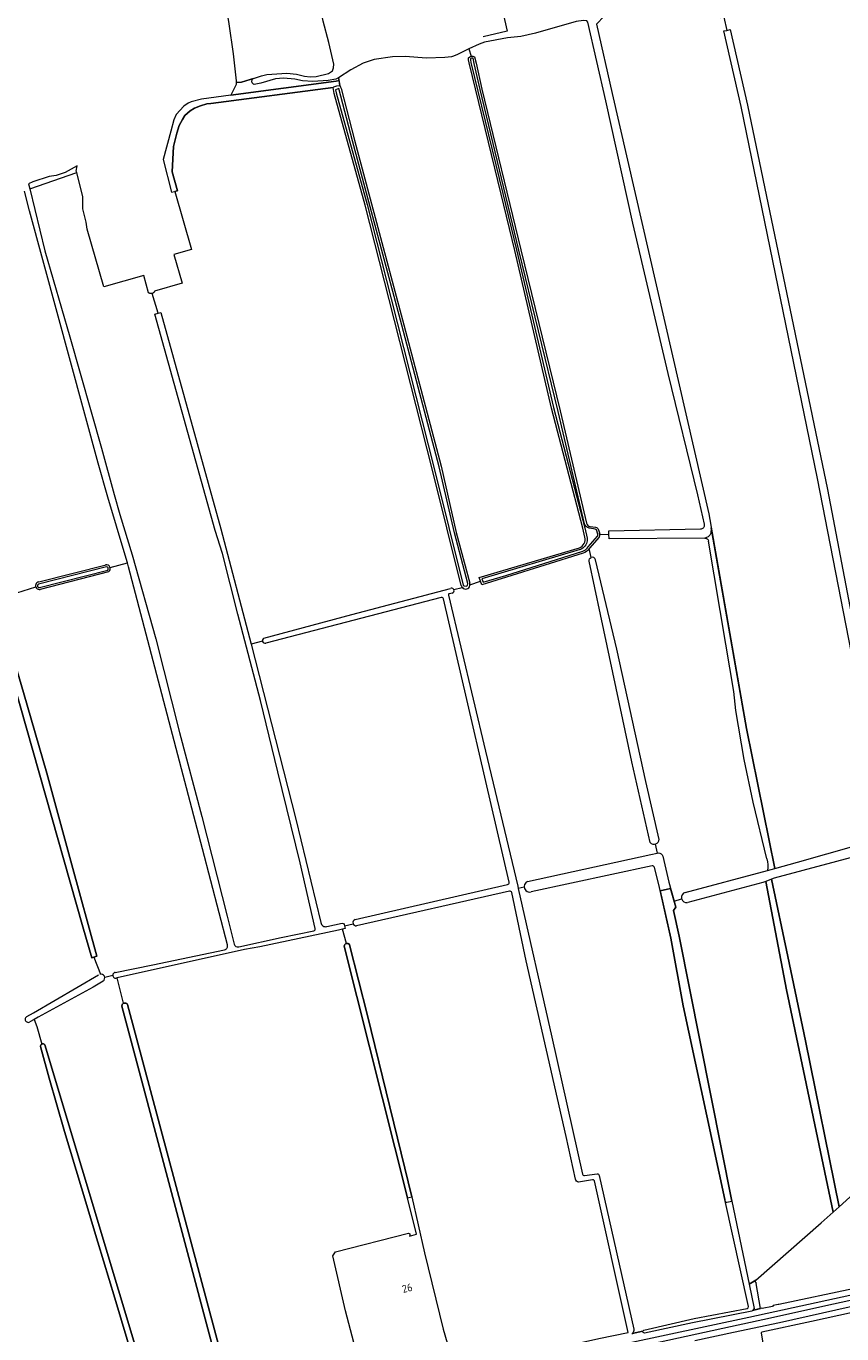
# Model space of a CAD drawing. Header units: metres. Extents: x 209813 to 223847, y 571801 to 587119.
# Tile 485 of 656: x 216024 to 216449, y 581128 to 581809. Entities that reach past the tile are written whole.
import ezdxf
from ezdxf.enums import TextEntityAlignment as Align

# ---------------------------------------------------------------- set-up
doc = ezdxf.new("R2010")
doc.units = ezdxf.units.M
for name, color, linetype, lineweight in [('B-RO-GK-BESCHOEIING-G', 8, 'GK-BESCHOEIING', 0), ('B-RO-GR-BOUWLAND-GV', 8, 'Continuous', 0), ('B-RO-GR-GRAS-GV', 8, 'Continuous', 0), ('B-RO-KW-KUNSTWERK_STUW-G', 8, 'Continuous', 0), ('B-RO-OG-BEBOUWING-T18', 8, 'Continuous', 0), ('B-RO-OG-TERREIN_CULTUURSCHEIDING-GV', 8, 'Continuous', 0), ('B-RO-OG-WATER_GREPPEL-GV', 8, 'Continuous', 0), ('B-RO-OG-WEG-GV', 8, 'Continuous', 0), ('B-RO-VH-ONVERHARD-GV', 8, 'Continuous', 0)]:
    doc.layers.add(name, color=color, linetype=linetype, lineweight=lineweight)
doc.styles.add('NLCS-ISO-M200-T18', font='txt', dxfattribs={"height": 0.36})
doc.linetypes.add('GK-BESCHOEIING', pattern='A,30,-5,[1,NLCS.shx,S=1,R=0,X=0,Y=0],-5', length=40)

msp = doc.modelspace()

# ---------------------------------------------------------------- linework, layer by layer
at = {"layer": 'B-RO-GK-BESCHOEIING-G', "flags": 128}
msp.add_lwpolyline([(216266.396, 581841.404), (216267.859, 581835.124), (216274.404, 581805.939), (216262.011, 581803.035)], dxfattribs=at)
at = {"layer": 'B-RO-GR-BOUWLAND-GV', "flags": 128}
for points in [[(216387.241, 581813.273), (216385.64, 581812.944), (216376.75, 581813.854), (216374.015, 581826.305), (216353.3, 581820.273), (216324.871, 581813.766), (216320.916, 581809.637), (216329.155, 581773.598), (216379.397, 581554.964), (216399.078, 581443.387), (216413.767, 581370.557), (216425.624, 581373.728), (216456.183, 581382.508), (216463.093, 581384.051), (216474.75, 581387.303)], [(216502.759, 581587.115), (216495.629, 581623.672), (216471.216, 581746.567), (216455.202, 581827.034), (216446.084, 581825.361), (216387.241, 581813.273), (216388.734, 581806.448), (216390.501, 581806.811), (216399.508, 581767.613), (216441.177, 581567.605), (216466.092, 581437.706), (216468.891, 581422.461), (216473.277, 581399.701)], [(216469.982, 581399.202), (216435.947, 581573.398), (216396.215, 581766.918), (216387.204, 581806.134), (216388.734, 581806.448)]]:
    msp.add_lwpolyline(points, dxfattribs=at)
at = {"layer": 'B-RO-GR-GRAS-GV', "flags": 128}
for points in [[(216176.493, 581822.141), (216171.259, 581846.453), (216125.461, 581835.216), (216129.514, 581809.786), (216131.876, 581794.26), (216133.397, 581780.173), (216133.401, 581779.358), (216136.174, 581779.521), (216142.954, 581781.612), (216146.646, 581782.778), (216149.378, 581783.409), (216159.741, 581784.204), (216164.836, 581783.668), (216168.951, 581782.602), (216171.946, 581782.251), (216175.029, 581782.384), (216181.465, 581784.009), (216183.574, 581785.41), (216184.126, 581786.883), (216184.145, 581788.87), (216181.694, 581800.165), (216178.733, 581811.213)], [(216050.363, 581732.491), (216050.184, 581733.137), (216050.552, 581735.997), (216044.452, 581732.547), (216039.711, 581730.988), (216035.997, 581730.39), (216027.51, 581727.736), (216025.275, 581726.669), (216025.937, 581723.971)]]:
    msp.add_lwpolyline(points, close=True, dxfattribs=at)
for points in [[(216316.481, 581810.757), (216315.865, 581811.447), (216314.198, 581811.515), (216310.419, 581811.013), (216289.124, 581804.936), (216281.645, 581803.24), (216274.7, 581802.544), (216262.713, 581800.22), (216259.805, 581799.274), (216254.465, 581796.833), (216255.681, 581792.968), (216256.589, 581793.049), (216257.502, 581792.731), (216258.256, 581789.437), (216261.337, 581775.831), (216281.515, 581692.285), (216301.987, 581608.485), (216315.742, 581550.072)], [(216377.093, 581549.527), (216373.696, 581564.92), (216358.295, 581627.974), (216339.855, 581706.176), (216325.863, 581769.716), (216316.481, 581810.757)], [(216254.465, 581796.833), (216248.573, 581793.842), (216246.469, 581793.009), (216245.437, 581792.691), (216241.945, 581792.255), (216232.42, 581792.056), (216221.287, 581792.798), (216214.725, 581792.692), (216205.306, 581791.21), (216199.485, 581789.305), (216193.079, 581785.942), (216186.716, 581781.709), (216187.338, 581777.839), (216187.774, 581776.946), (216187.986, 581776.153), (216194.984, 581749.257), (216220.582, 581653.359), (216240.119, 581579.697), (216247.978, 581545.259), (216254.938, 581518.951)], [(216314.924, 581542.854), (216313.906, 581547.456), (216297.593, 581609.984), (216278.401, 581692.03), (216271.293, 581721.275), (216254.645, 581789.516), (216254.288, 581791.064), (216254.407, 581792.175)], [(216254.407, 581792.175), (216254.953, 581792.612), (216255.681, 581792.968)], [(216213.021, 581666.476), (216200.612, 581715.553), (216184.419, 581773.666), (216183.811, 581776.743), (216120.122, 581768.474), (216118.11, 581768.182), (216114.814, 581767.272), (216111.631, 581765.945), (216109.433, 581764.656), (216106.705, 581762.077), (216105.373, 581760.097), (216103.787, 581756.96), (216102.427, 581753.045), (216100.748, 581746.017), (216100.051, 581732.838), (216102.802, 581723.052), (216101.53, 581722.695), (216110.2, 581692.448), (216100.949, 581689.807), (216105.229, 581674.876), (216090.945, 581670.782), (216090.862, 581670.597), (216090.761, 581670.421), (216090.642, 581670.257), (216090.507, 581670.106), (216090.357, 581669.969), (216090.194, 581669.849), (216090.02, 581669.746), (216089.835, 581669.662), (216089.643, 581669.597)], [(216174.56, 581339.368), (216166.668, 581373.493), (216155.001, 581420.86), (216146.039, 581457.805), (216134.265, 581502.784), (216126.328, 581534.402), (216122.381, 581546.394), (216090.977, 581658.846), (216092.83, 581659.361), (216089.643, 581669.597), (216089.445, 581669.552), (216089.244, 581669.528), (216089.041, 581669.525), (216088.84, 581669.542), (216088.64, 581669.58), (216088.446, 581669.639), (216088.259, 581669.717), (216088.081, 581669.814), (216087.811, 581670), (216085.253, 581678.926), (216064.499, 581672.977), (216055.906, 581702.955), (216055.384, 581706.751), (216053.494, 581713.652), (216053.651, 581719.914), (216050.363, 581732.491)], [(216025.937, 581723.971), (216033.823, 581691.842), (216046.882, 581646.99), (216063.366, 581589.178), (216069.915, 581564.989), (216072.772, 581554.684), (216079.18, 581533.729), (216091.563, 581489.915), (216103.858, 581441.164), (216115.548, 581397.609), (216128.71, 581345.655), (216132.393, 581331.132)], [(216076.836, 581529.463), (216075.675, 581533.498), (216066.533, 581563.71), (216061.617, 581581.351), (216025.889, 581712.633), (216023.222, 581722.751)], [(216250.574, 581517.657), (216235.67, 581577.705), (216213.021, 581666.476)], [(216092.83, 581659.361), (216094.094, 581659.713), (216125.402, 581547.219), (216141.246, 581487.239)], [(216317.698, 581548.425), (216320.403, 581548.058)], [(216321.91, 581546.988), (216322.635, 581544.699)], [(216322.7, 581544.311), (216327.414, 581544.358), (216327.321, 581546.178), (216375.178, 581547.096)], [(216322.259, 581542.766), (216317.305, 581537.112), (216317.183, 581536.913)], [(216377.27, 581542.385), (216327.538, 581541.92), (216327.414, 581544.358)], [(216409.592, 581375.466), (216402.503, 581405.018), (216397.859, 581427.134), (216393.487, 581452.607), (216392.435, 581462.562), (216388.34, 581487.104), (216379.261, 581540.719)], [(216255.084, 581518.016), (216260.616, 581519.881), (216259.899, 581521.898), (216312.052, 581537.333)], [(216313.963, 581534.441), (216274.138, 581521.985), (216261.245, 581518.11), (216260.616, 581519.881)], [(216318.182, 581532.268), (216317.183, 581536.913)], [(216030.649, 581519.544), (216065.664, 581528.481)], [(216067.777, 581527.022), (216076.836, 581529.463)], [(216128.891, 581330.747), (216115.802, 581380.819), (216077.367, 581527.493), (216076.836, 581529.463)], [(216348.895, 581384.111), (216339.43, 581425.916), (216323.026, 581502.645), (216317.126, 581530.335)], [(216066.876, 581524.793), (216031.389, 581515.657)], [(216015.938, 581512.814), (216029.041, 581517.014)], [(216147.826, 581490.24), (216193.601, 581502.696), (216244.926, 581516.209)], [(216243.856, 581512.692), (216263.23, 581431.604), (216279.938, 581361.33), (216280.189, 581360.178)], [(216245.851, 581513.779), (216244.378, 581513.382)], [(216246.706, 581515.538), (216251.086, 581516.637)], [(216240.143, 581511.473), (216148.778, 581487.714)], [(216275.416, 581363.331), (216241.37, 581510.723)], [(216059.328, 581324.396), (216058.229, 581324.024), (216053.573, 581340.153), (216008.008, 581500.416)], [(216011.175, 581501.268), (216022.709, 581462.009), (216034.77, 581420.128), (216047.829, 581372.462), (216060.908, 581324.931), (216059.328, 581324.396)], [(216147.066, 581488.749), (216141.246, 581487.239), (216164.524, 581396.164), (216177.474, 581342.418)], [(216285.008, 581363.691), (216349.305, 581377.732), (216352.475, 581378.443)], [(216351.495, 581383.169), (216352.475, 581378.443), (216353.228, 581378.612)], [(216355.559, 581376.965), (216358.643, 581363.483), (216361.336, 581353.483), (216365.287, 581354.78)], [(216479.717, 581304.707), (216467.223, 581363.31), (216466.082, 581367.868), (216466.046, 581378.502), (216465.764, 581378.752), (216460.736, 581378.188), (216413.442, 581365.404), (216412.078, 581364.897), (216420.563, 581324.811), (216429.791, 581280.928), (216447.235, 581194.597), (216467.947, 581213.29), (216488.471, 581230.423), (216497.152, 581233.315)], [(216349.897, 581371.831), (216286.921, 581358.3)], [(216339.477, 581128.656), (216345.103, 581129.931), (216345.542, 581130.348), (216371.84, 581136.461), (216399.369, 581141.645), (216399.898, 581141.971), (216400.09, 581142.618), (216387.701, 581198.312), (216366.138, 581299.118), (216359.599, 581334.293), (216353.436, 581362.134), (216351.086, 581371.059)], [(216367.122, 581358.082), (216409.986, 581369.546)], [(216403.823, 581156.326), (216437.885, 581186.159), (216444.16, 581191.822), (216419.843, 581307.445), (216409.146, 581363.806), (216407.551, 581363.213), (216368.497, 581352.875)], [(216195.25, 581343.966), (216274.665, 581362.131)], [(216275.625, 581358.743), (216196.016, 581340.655)], [(216310.049, 581208.926), (216305.16, 581231.183), (216300.641, 581250.855), (216284.405, 581322.417), (216276.825, 581357.975)], [(216283.357, 581360.815), (216280.189, 581360.178), (216297.675, 581282.796), (216313.663, 581211.558)], [(216361.336, 581353.483), (216362.253, 581350.376), (216360.989, 581348.741), (216363.973, 581335.261), (216391.484, 581197.481), (216400.382, 581154.398), (216403.823, 581156.326)], [(216199.774, 581104.207), (216190.38, 581140.494), (216183.664, 581169.106), (216185.131, 581171.045), (216223.028, 581180.856), (216223.704, 581180.54), (216223.827, 581179.995), (216223.542, 581179.299), (216227.203, 581180.233), (216222.62, 581199.227), (216189.663, 581330.055), (216189.766, 581330.579), (216189.963, 581330.965), (216190.266, 581331.274), (216190.514, 581331.422), (216190.787, 581331.518), (216188.72, 581338.915), (216186.581, 581338.357), (216145.621, 581329.755), (216137.764, 581328.367), (216071.502, 581313.578)], [(216134.754, 581329.717), (216156.887, 581334.642), (216173.79, 581338.164)], [(216180.504, 581340.331), (216188.607, 581342.057)], [(216189.852, 581340.675), (216190.203, 581339.302), (216188.72, 581338.915)], [(216189.657, 581341.436), (216189.852, 581340.675)], [(216189.852, 581340.675), (216194.299, 581341.748)], [(216190.787, 581331.518), (216191.218, 581331.554), (216191.64, 581331.46), (216192.015, 581331.243), (216192.356, 581330.891), (216201.774, 581294.098), (216219.344, 581222.385), (216224.912, 581199.733), (216231.445, 581170.678), (216241.226, 581130.855), (216246.128, 581113.723), (216246.988, 581110.151), (216251.932, 581110.457)], [(216059.328, 581324.396), (216062.685, 581315.618)], [(216070.444, 581316.453), (216090.063, 581320.353), (216127.372, 581328.284)], [(216024.388, 581293.507), (216027.936, 581295.453), (216061.644, 581315.183)], [(216064.132, 581311.89), (216058.922, 581308.723), (216030.235, 581293.262), (216028.149, 581292.014), (216029.643, 581288.296), (216032.184, 581279.182), (216032.412, 581279.27), (216032.652, 581279.311), (216032.895, 581279.305), (216033.133, 581279.252), (216033.458, 581279.087), (216033.85, 581278.73), (216091.564, 581086.477), (216091.445, 581086.079), (216091.384, 581085.932), (216091.219, 581085.661), (216091.117, 581085.539), (216090.878, 581085.33), (216090.602, 581085.173)], [(216064.955, 581313.965), (216069.178, 581314.958)], [(216127.651, 581097.282), (216073.815, 581298.87), (216073.913, 581299.34), (216073.961, 581299.493), (216074.103, 581299.781), (216074.299, 581300.034), (216074.415, 581300.145), (216074.542, 581300.244), (216074.822, 581300.401), (216071.502, 581313.578), (216070.974, 581313.46)], [(216074.822, 581300.401), (216074.972, 581300.457), (216075.286, 581300.524), (216075.607, 581300.526), (216075.922, 581300.465), (216076.073, 581300.411), (216076.355, 581300.259), (216076.602, 581300.053), (216076.791, 581299.839), (216130.856, 581098.098)], [(216028.149, 581292.014), (216026.057, 581290.763)], [(216080.193, 581113.88), (216070.168, 581147.014), (216061.32, 581176.116), (216052.943, 581204.385), (216044.012, 581233.633), (216036.089, 581261.484), (216031.459, 581277.912), (216031.532, 581278.343), (216031.663, 581278.683), (216031.887, 581278.971), (216032.184, 581279.182)], [(216251.932, 581110.457), (216252.781, 581110.764), (216267.665, 581113.897), (216322.258, 581126.009), (216337.451, 581129.127), (216319.914, 581208.078)], [(216318.803, 581208.664), (216311.666, 581207.392)], [(216314.775, 581210.787), (216321.288, 581211.683)], [(216322.4, 581210.912), (216340.378, 581130.924)], [(216540.964, 581031.922), (216519.88, 581150.24), (216518.717, 581154.081), (216518.391, 581154.333), (216517.043, 581154.155), (216505.311, 581151.092), (216492.686, 581148.465), (216469.635, 581142.857), (216461.401, 581141.117), (216432.886, 581134.823), (216406.938, 581129.334), (216406.741, 581128.939), (216408.604, 581117.023)]]:
    msp.add_lwpolyline(points, dxfattribs=at)
at = {"layer": 'B-RO-GR-GRAS-GV'}
for points in [[(216315.742, 581550.072, 0.2813), (216317.698, 581548.425)], [(216320.403, 581548.058, -0.2549213), (216321.91, 581546.988)], [(216375.178, 581547.096, 0.4733154), (216377.093, 581549.527)], [(216312.052, 581537.333, 0.3824168), (216314.924, 581542.854)], [(216317.183, 581536.913, -0.1733262), (216313.963, 581534.441)], [(216317.126, 581530.335, -0.3675499), (216318.182, 581532.268)], [(216244.378, 581513.382, 0.4576868), (216243.856, 581512.692)], [(216241.37, 581510.723, 0.4246774), (216240.143, 581511.473)], [(216353.228, 581378.612, -0.3387217), (216355.559, 581376.965)], [(216351.086, 581371.059, 0.4159886), (216349.897, 581371.831)], [(216274.665, 581362.131, 0.414833), (216275.416, 581363.331)], [(216276.825, 581357.975, 0.4190322), (216275.625, 581358.743)], [(216173.79, 581338.164, 0.4208408), (216174.56, 581339.368)], [(216177.474, 581342.418, 0.4756354), (216180.504, 581340.331)], [(216188.607, 581342.057, -0.3999629), (216189.657, 581341.436)], [(216127.372, 581328.284, 0.4278152), (216128.891, 581330.747)], [(216132.393, 581331.132, 0.3987538), (216134.754, 581329.717)], [(216311.666, 581207.392, -0.3875547), (216310.049, 581208.926)], [(216313.663, 581211.558, 0.390139), (216314.775, 581210.787)], [(216319.914, 581208.078, 0.2944144), (216318.803, 581208.664)], [(216321.288, 581211.683, -0.3896706), (216322.4, 581210.912)], [(216340.378, 581130.924, -0.3222496), (216339.477, 581128.656)]]:
    msp.add_lwpolyline(points, format="xyb", dxfattribs=at)
for centre, radius, start, end in [((216320.407, 581544.13), 2.3, 323.627618, 18.152145), ((216065.859, 581526.501), 1.988, 300.77517, 104.095814), ((216030.937, 581517.585), 1.98, 98.358556, 280.74932), ((216245.501, 581515.036), 1.305, 285.554876, 104.095814), ((216252.806, 581518.139), 2.283, 192.183178, 18.152145), ((216148.394, 581489.011), 1.354, 114.814253, 286.478898), ((216286.217, 581361.085), 2.873, 114.887538, 286.478898), ((216367.883, 581355.498), 2.693, 106.404009, 280.74932), ((216195.904, 581342.373), 1.722, 112.313546, 275.019742), ((216062.931, 581313.567), 2.063, 305.608558, 104.095814), ((216070.697, 581314.955), 1.519, 99.593997, 280.74932), ((216025.149, 581292.09), 1.608, 118.244572, 303.667631)]:
    msp.add_arc(centre, radius, start, end, dxfattribs=at)
at = {"layer": 'B-RO-KW-KUNSTWERK_STUW-G', "flags": 128}
msp.add_lwpolyline([(216354.159, 581358.866), (216359.506, 581360.152)], dxfattribs=at)
at = {"layer": 'B-RO-OG-TERREIN_CULTUURSCHEIDING-GV', "flags": 128}
for points in [[(216132.716, 581776.884), (216130.549, 581772.704), (216185.416, 581780.006), (216186.927, 581780.396), (216186.716, 581781.709), (216185.284, 581781), (216181.326, 581780.379), (216173.331, 581779.83), (216167.912, 581780.228), (216163.958, 581781), (216157.971, 581781.493), (216153.841, 581781.247), (216146.241, 581778.919), (216142.828, 581778.29), (216142.466, 581778.446), (216142.315, 581778.542), (216142.045, 581778.777), (216141.929, 581778.914), (216141.742, 581779.22), (216141.673, 581779.385), (216141.586, 581779.733), (216141.571, 581780.091), (216141.591, 581780.269), (216141.684, 581780.615), (216141.756, 581780.779), (216141.949, 581781.081), (216142.198, 581781.338), (216142.329, 581781.436), (216136.174, 581779.521), (216133.401, 581779.358), (216133.406, 581778.213)], [(216400.382, 581154.398), (216403.029, 581141.583), (216402.155, 581140.637), (216406.327, 581141.68), (216404.066, 581154.713), (216404.223, 581154.862), (216403.754, 581155.31), (216403.823, 581156.326)]]:
    msp.add_lwpolyline(points, close=True, dxfattribs=at)
at = {"layer": 'B-RO-OG-WATER_GREPPEL-GV', "flags": 128}
for points in [[(216321.463, 581543.436), (216321.618, 581543.791), (216321.653, 581543.966), (216321.665, 581544.144), (216321.657, 581544.34), (216320.9, 581546.731), (216320.628, 581546.905), (216320.269, 581547.067), (216317.528, 581547.439), (216317.169, 581547.514), (216316.746, 581547.658), (216316.341, 581547.858), (216315.917, 581548.141), (216315.618, 581548.415), (216315.327, 581548.746), (216315.076, 581549.122), (216314.883, 581549.514), (216314.783, 581549.781), (216301.015, 581608.252), (216280.543, 581692.049), (216260.363, 581775.603), (216257.278, 581789.227), (216256.671, 581791.961), (216256.463, 581792.034), (216255.954, 581791.988), (216255.492, 581791.762), (216255.357, 581791.654), (216255.3, 581791.125), (216255.618, 581789.747), (216272.265, 581721.512), (216279.374, 581692.262), (216298.564, 581610.224), (216314.878, 581547.69), (216316.074, 581542.283), (216316.113, 581541.696), (216316.064, 581540.952), (216315.918, 581540.22), (216315.682, 581539.524), (216315.404, 581538.926), (216314.934, 581538.223), (216314.442, 581537.661), (216313.88, 581537.169), (216313.26, 581536.755), (216312.613, 581536.436), (216312.392, 581536.348), (216261.247, 581521.212), (216261.894, 581519.392), (216273.833, 581522.98), (216313.896, 581535.51), (216314.609, 581535.862), (216315.151, 581536.224), (216315.642, 581536.655), (216316.08, 581537.155), (216316.579, 581537.862)], [(216219.576, 581653.091), (216193.978, 581748.992), (216186.889, 581776.235), (216185.057, 581775.507), (216185.391, 581773.902), (216201.579, 581715.81), (216213.99, 581666.722), (216236.64, 581577.949), (216251.545, 581517.898), (216252.141, 581517.495), (216253.106, 581517.308), (216253.856, 581517.683), (216253.932, 581518.685), (216246.967, 581545.01), (216239.108, 581579.448)], [(216412.078, 581364.897), (216409.146, 581363.806), (216419.843, 581307.445), (216444.16, 581191.822), (216447.235, 581194.597), (216429.791, 581280.928), (216420.563, 581324.811)], [(216388.881, 581197.048), (216391.484, 581197.481), (216363.973, 581335.261), (216360.989, 581348.741), (216362.253, 581350.376), (216359.506, 581360.152), (216354.159, 581358.866), (216359.599, 581334.293), (216366.138, 581299.118), (216387.701, 581198.312), (216388.02, 581196.904)], [(216223.196, 581199.354), (216224.912, 581199.733), (216219.344, 581222.385), (216201.774, 581294.098), (216192.356, 581330.891), (216192.015, 581331.243), (216191.64, 581331.46), (216191.218, 581331.554), (216190.787, 581331.518), (216190.514, 581331.422), (216190.154, 581331.181), (216189.963, 581330.965), (216189.766, 581330.579), (216189.663, 581330.055), (216222.62, 581199.227)]]:
    msp.add_lwpolyline(points, close=True, dxfattribs=at)
for points in [[(216409.986, 581369.546), (216413.767, 581370.557), (216399.078, 581443.387), (216380.667, 581547.764), (216380.431, 581544.933), (216379.973, 581543.869), (216379.16, 581542.952), (216377.27, 581542.385)], [(216065.828, 581527.491), (216030.448, 581518.432), (216030.245, 581518.276), (216030.119, 581518.132), (216030.033, 581517.959), (216029.959, 581517.585), (216030.033, 581517.181), (216030.246, 581516.893), (216030.447, 581516.738), (216030.809, 581516.615), (216031.041, 581516.6), (216066.531, 581525.737)], [(216353.566, 581385.674), (216346.677, 581415.786), (216331.535, 581484.51), (216320.44, 581531.088)], [(216008.008, 581500.416), (216053.573, 581340.153), (216058.229, 581324.024)], [(216058.229, 581324.024), (216060.908, 581324.931), (216047.829, 581372.462), (216034.77, 581420.128), (216022.709, 581462.009), (216011.175, 581501.268)], [(216130.856, 581098.098), (216076.791, 581299.839), (216076.602, 581300.053), (216076.484, 581300.162), (216076.355, 581300.259), (216076.073, 581300.411), (216075.766, 581300.504), (216075.607, 581300.526), (216075.286, 581300.524), (216075.127, 581300.498), (216074.822, 581300.401), (216074.542, 581300.244), (216074.415, 581300.145), (216074.195, 581299.912), (216074.103, 581299.781), (216073.961, 581299.493), (216073.913, 581299.34), (216073.815, 581298.87), (216127.651, 581097.282)], [(216091.564, 581086.477), (216033.85, 581278.73), (216033.356, 581279.153), (216033.133, 581279.252), (216032.895, 581279.305), (216032.652, 581279.311), (216032.412, 581279.27), (216032.184, 581279.182), (216031.887, 581278.971), (216031.663, 581278.683), (216031.532, 581278.343), (216031.459, 581277.912), (216036.089, 581261.484), (216044.012, 581233.633), (216052.943, 581204.385), (216061.32, 581176.116), (216070.168, 581147.014), (216080.193, 581113.88)]]:
    msp.add_lwpolyline(points, dxfattribs=at)
at = {"layer": 'B-RO-OG-WATER_GREPPEL-GV'}
for points in [[(216377.27, 581542.385, -0.3687643), (216379.261, 581540.719)], [(216066.531, 581525.737, 0.687994), (216065.828, 581527.491)], [(216320.44, 581531.088, 0.450511), (216318.182, 581532.268)], [(216348.895, 581384.111, 0.7185904), (216353.565, 581385.771)], [(216409.592, 581375.466, -0.1192905), (216409.986, 581369.546)]]:
    msp.add_lwpolyline(points, format="xyb", dxfattribs=at)
at = {"layer": 'B-RO-OG-WEG-GV', "flags": 128}
for points in [[(216314.147, 581118.744), (216400.238, 581137.177), (216458.381, 581149.867), (216457.663, 581153.175), (216455.468, 581152.684), (216455.495, 581152.476), (216455.245, 581152.065), (216415.84, 581143.657), (216415.443, 581143.721), (216412.86, 581143.143), (216412.644, 581142.724), (216407.149, 581141.619), (216406.88, 581141.799), (216402.155, 581140.637), (216401.877, 581140.337), (216370.862, 581134.237), (216345.901, 581128.883), (216345.248, 581129.197), (216345.103, 581129.931), (216339.477, 581128.656), (216339.584, 581128.274)], [(216488.147, 581153.366), (216440.277, 581142.969), (216411.477, 581136.63), (216390.64, 581132.159), (216340.489, 581121.254)], [(216372.138, 581124.934), (216392.218, 581129.379), (216416.182, 581134.397), (216460.993, 581144.46)]]:
    msp.add_lwpolyline(points, dxfattribs=at)
at = {"layer": 'B-RO-VH-ONVERHARD-GV', "flags": 128}
msp.add_lwpolyline([(216130.549, 581772.704), (216115.314, 581770.677), (216109.917, 581769.185), (216108.325, 581768.54), (216106.09, 581766.929), (216102.116, 581762.764), (216100.862, 581759.965), (216099.396, 581754.07), (216095.36, 581739.311), (216099.794, 581722.207), (216102.802, 581723.052), (216100.051, 581732.838), (216100.748, 581746.017), (216102.427, 581753.045), (216103.787, 581756.96), (216105.373, 581760.097), (216106.705, 581762.077), (216109.433, 581764.656), (216111.631, 581765.945), (216114.814, 581767.272), (216118.11, 581768.182), (216120.122, 581768.474), (216183.811, 581776.743), (216184.208, 581777.12), (216185.739, 581777.581), (216187.338, 581777.839), (216186.927, 581780.396), (216185.416, 581780.006)], close=True, dxfattribs=at)

# ---------------------------------------------------------------- texts
at = {"layer": 'B-RO-OG-BEBOUWING-T18', "style": 'NLCS-ISO-M200-T18'}
msp.add_text('26', height=4, rotation=13.7, dxfattribs=at).set_placement((216222.425, 581152.285), align=Align.MIDDLE)

doc.saveas('drawing.dxf')
